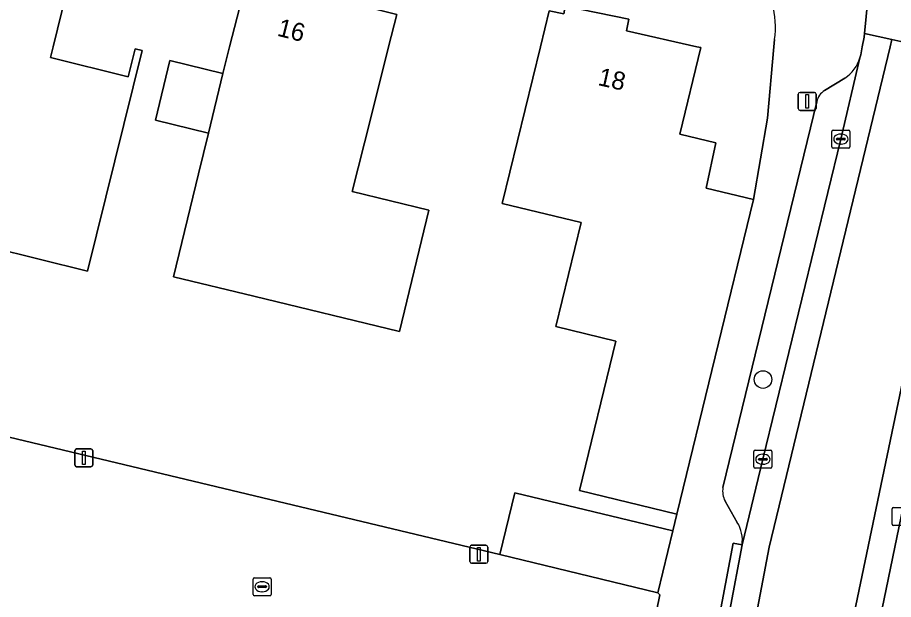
# Model space of a CAD drawing. Extents: x 160030 to 160839, y 385325 to 386450.
# Drawn here: x 160670.75 to 160719.37, y 385469.3 to 385501.62 of the extents above; entities that cross this region are included whole.
import ezdxf

# ---------------------------------------------------------------- set-up
doc = ezdxf.new("R2010")
doc.units = 0
for name, color, linetype in [('IMGEO_Boom', 7, 'Continuous'), ('IMGEO_Erf', 7, 'Continuous'), ('IMGEO_Kolk', 7, 'Continuous'), ('IMGEO_Lichtmast', 7, 'Continuous'), ('IMGEO_Muur', 7, 'Continuous'), ('IMGEO_Pand', 7, 'Continuous'), ('IMGEO_Pand_nummerreeks', 7, 'Continuous'), ('IMGEO_Parkeervlak_open', 7, 'Continuous'), ('IMGEO_Rijbaan_lokaal_gesloten', 7, 'Continuous'), ('IMGEO_Rijbaan_lokaal_open', 7, 'Continuous'), ('IMGEO_Voetpad_open', 7, 'Continuous')]:
    doc.layers.add(name, color=color, linetype=linetype)

msp = doc.modelspace()

# ---------------------------------------------------------------- linework, layer by layer
at = {"layer": 'IMGEO_Boom'}
msp.add_circle((160712.126, 385481.518), 0.489, dxfattribs=at)
at = {"layer": 'IMGEO_Erf'}
for points in [[(160708.392, 385506.183), (160651.228, 385512.167), (160645.998, 385510.74), (160635.829, 385500), (160631.087, 385494.991), (160633.869, 385492.281), (160637.63, 385496.281), (160643.473, 385490.788), (160639.711, 385486.787), (160645.856, 385480.839), (160646.216, 385480.49), (160649.004, 385483.407), (160697.517, 385471.795), (160698.361, 385475.23), (160707.118, 385473.113), (160707.343, 385474.036), (160701.941, 385475.351), (160703.959, 385483.642), (160700.623, 385484.455), (160702.03, 385490.236), (160697.658, 385491.3), (160699.773, 385500)], [(160699.773, 385500), (160700.259, 385501.997), (160701.065, 385501.83), (160701.154, 385502.257), (160704.68, 385501.525), (160704.545, 385500.874), (160708.45, 385500), (160708.673, 385499.95), (160707.504, 385495.15), (160709.51, 385494.662), (160708.977, 385492.147), (160711.6, 385491.508), (160712.366, 385496.03), (160712.729, 385500), (160712.765, 385500.398)]]:
    msp.add_lwpolyline(points, dxfattribs=at)
for points in [[(160674.638, 385487.539), (160666.565, 385489.535), (160667.639, 385493.881), (160662.984, 385495.032), (160664.212, 385500), (160664.911, 385502.828), (160664.387, 385502.957), (160664.647, 385504.008), (160665.322, 385503.871), (160665.665, 385505.562), (160673.692, 385503.934), (160672.729, 385500), (160672.581, 385499.397), (160676.899, 385498.329), (160677.282, 385499.879), (160677.666, 385499.785)], [(160689.321, 385491.957), (160693.584, 385490.924), (160691.953, 385484.19), (160683.86, 385486.151), (160679.418, 385487.227), (160680.802, 385492.939), (160681.352, 385495.206), (160678.407, 385495.92), (160679.211, 385499.233), (160682.155, 385498.519), (160682.514, 385500), (160683.495, 385503.814), (160683.938, 385503.703), (160684.077, 385504.259), (160689.169, 385502.984), (160689.041, 385502.471), (160691.795, 385501.782), (160691.346, 385500), (160690.334, 385495.981)]]:
    msp.add_lwpolyline(points, close=True, dxfattribs=at)
msp.add_arc((160707.699, 385501.114), 5.117, 351.9526, 37.0755, dxfattribs=at)
at = {"layer": 'IMGEO_Kolk'}
for p, q in [((160715.949, 385494.444), (160715.949, 385495.296)), ((160716.024, 385495.37), (160716.876, 385495.37)), ((160716.437, 385495.15), (160716.462, 385495.15)), ((160716.95, 385495.296), (160716.95, 385494.444)), ((160716.208, 385494.864), (160716.208, 385494.876)), ((160716.646, 385494.827), (160716.248, 385494.827)), ((160716.251, 385494.913), (160716.649, 385494.913)), ((160716.692, 385494.876), (160716.692, 385494.864)), ((160716.876, 385494.37), (160716.024, 385494.37)), ((160716.46, 385494.59), (160716.435, 385494.59)), ((160711.621, 385476.665), (160711.621, 385477.517)), ((160711.696, 385477.591), (160712.548, 385477.591)), ((160712.109, 385477.371), (160712.134, 385477.371)), ((160712.622, 385477.517), (160712.622, 385476.665)), ((160711.88, 385477.085), (160711.88, 385477.097)), ((160712.318, 385477.048), (160711.92, 385477.048)), ((160711.923, 385477.134), (160712.321, 385477.134)), ((160712.132, 385476.811), (160712.107, 385476.811)), ((160712.364, 385477.097), (160712.364, 385477.085)), ((160712.548, 385476.591), (160711.696, 385476.591)), ((160719.292, 385473.49), (160719.292, 385474.342)), ((160719.367, 385474.416), (160720.219, 385474.416)), ((160720.219, 385473.416), (160719.367, 385473.416)), ((160683.823, 385469.588), (160683.823, 385470.44)), ((160683.898, 385470.514), (160684.75, 385470.514)), ((160684.824, 385470.44), (160684.824, 385469.588)), ((160684.082, 385470.008), (160684.082, 385470.02)), ((160684.52, 385469.971), (160684.122, 385469.971)), ((160684.125, 385470.057), (160684.523, 385470.057)), ((160684.311, 385470.294), (160684.336, 385470.294)), ((160684.566, 385470.02), (160684.566, 385470.008)), ((160684.75, 385469.514), (160683.898, 385469.514)), ((160684.334, 385469.734), (160684.309, 385469.734))]:
    msp.add_line(p, q, dxfattribs=at)
for points in [[(160715.949, 385494.444), (160715.949, 385495.296)], [(160716.024, 385495.37), (160716.876, 385495.37)], [(160716.95, 385495.296), (160716.95, 385494.444)], [(160716.876, 385494.37), (160716.024, 385494.37)], [(160711.621, 385476.665), (160711.621, 385477.517)], [(160711.696, 385477.591), (160712.548, 385477.591)], [(160712.622, 385477.517), (160712.622, 385476.665)], [(160712.548, 385476.591), (160711.696, 385476.591)], [(160719.292, 385473.49), (160719.292, 385474.342)], [(160719.367, 385474.416), (160720.219, 385474.416)], [(160720.219, 385473.416), (160719.367, 385473.416)], [(160683.823, 385469.588), (160683.823, 385470.44)], [(160683.898, 385470.514), (160684.75, 385470.514)], [(160684.824, 385470.44), (160684.824, 385469.588)], [(160684.75, 385469.514), (160683.898, 385469.514)]]:
    msp.add_lwpolyline(points, dxfattribs=at)
for centre, radius, start, end in [((160716.026, 385495.294), 0.0765, 91.552, 178.448), ((160716.026, 385495.294), 0.0765, 91.552, 178.448), ((160716.874, 385495.294), 0.0765, 1.552, 88.448), ((160716.874, 385495.294), 0.0765, 1.552, 88.448), ((160716.248, 385494.873), 0.0403, 85.8775, 175.7526), ((160716.245, 385494.863), 0.0366, 178.938, 274.7102), ((160716.649, 385494.87), 0.043, 264.8664, 352.4533), ((160716.653, 385494.875), 0.0386, 1.7309, 96.639), ((160716.026, 385494.446), 0.0765, 181.552, 268.448), ((160716.026, 385494.446), 0.0765, 181.552, 268.448), ((160716.874, 385494.446), 0.0765, 271.552, 358.448), ((160716.874, 385494.446), 0.0765, 271.552, 358.448), ((160711.698, 385477.515), 0.0765, 91.552, 178.448), ((160711.698, 385477.515), 0.0765, 91.552, 178.448), ((160712.546, 385477.515), 0.0765, 1.552, 88.448), ((160712.546, 385477.515), 0.0765, 1.552, 88.448), ((160711.698, 385476.667), 0.0765, 181.552, 268.448), ((160711.698, 385476.667), 0.0765, 181.552, 268.448), ((160711.92, 385477.094), 0.0403, 85.8775, 175.7526), ((160711.917, 385477.084), 0.0366, 178.938, 274.7102), ((160712.321, 385477.091), 0.043, 264.8664, 352.4533), ((160712.325, 385477.096), 0.0386, 1.7309, 96.639), ((160712.546, 385476.667), 0.0765, 271.552, 358.448), ((160712.546, 385476.667), 0.0765, 271.552, 358.448), ((160719.369, 385474.34), 0.0765, 91.552, 178.448), ((160719.369, 385474.34), 0.0765, 91.552, 178.448), ((160719.369, 385473.492), 0.0765, 181.552, 268.448), ((160719.369, 385473.492), 0.0765, 181.552, 268.448), ((160683.9, 385470.438), 0.0765, 91.552, 178.448), ((160683.9, 385470.438), 0.0765, 91.552, 178.448), ((160684.748, 385470.438), 0.0765, 1.552, 88.448), ((160684.748, 385470.438), 0.0765, 1.552, 88.448), ((160684.122, 385470.017), 0.0403, 85.8775, 175.7526), ((160684.119, 385470.007), 0.0366, 178.938, 274.7102), ((160684.523, 385470.014), 0.043, 264.8664, 352.4533), ((160684.527, 385470.019), 0.0386, 1.7309, 96.639), ((160683.9, 385469.59), 0.0765, 181.552, 268.448), ((160683.9, 385469.59), 0.0765, 181.552, 268.448), ((160684.748, 385469.59), 0.0765, 271.552, 358.448), ((160684.748, 385469.59), 0.0765, 271.552, 358.448)]:
    msp.add_arc(centre, radius, start, end, dxfattribs=at)
for centre, major_axis, ratio, start_param, end_param in [((160716.436, 385494.87), (-0.387, 0.002), 0.722429, 4.712389, 7.853982), ((160716.461, 385494.87), (-0.39, 0.002), 0.717154, 1.570796, 4.712389), ((160712.108, 385477.091), (-0.387, 0.002), 0.722429, 4.712389, 7.853982), ((160712.133, 385477.091), (-0.39, 0.002), 0.717154, 1.570796, 4.712389), ((160684.31, 385470.014), (-0.387, 0.002), 0.722429, 4.712389, 7.853982), ((160684.335, 385470.014), (-0.39, 0.002), 0.717154, 1.570796, 4.712389)]:
    msp.add_ellipse(centre, major_axis=major_axis, ratio=ratio, start_param=start_param, end_param=end_param, dxfattribs=at)
at = {"layer": 'IMGEO_Lichtmast'}
for p, q in [((160714.085, 385496.567), (160714.085, 385497.367)), ((160714.085, 385497.367), (160714.085, 385496.567)), ((160714.185, 385497.467), (160714.975, 385497.467)), ((160714.975, 385497.467), (160714.185, 385497.467)), ((160715.075, 385497.367), (160715.075, 385496.567)), ((160715.075, 385496.567), (160715.075, 385497.367)), ((160714.975, 385496.467), (160714.185, 385496.467)), ((160714.185, 385496.467), (160714.975, 385496.467)), ((160674.034, 385477.67), (160674.824, 385477.67)), ((160674.824, 385477.67), (160674.034, 385477.67)), ((160673.934, 385476.77), (160673.934, 385477.57)), ((160673.934, 385477.57), (160673.934, 385476.77)), ((160674.924, 385477.57), (160674.924, 385476.77)), ((160674.924, 385476.77), (160674.924, 385477.57)), ((160674.824, 385476.67), (160674.034, 385476.67)), ((160674.034, 385476.67), (160674.824, 385476.67)), ((160695.956, 385472.314), (160696.746, 385472.314)), ((160696.746, 385472.314), (160695.956, 385472.314)), ((160695.856, 385471.414), (160695.856, 385472.214)), ((160695.856, 385472.214), (160695.856, 385471.414)), ((160696.846, 385472.214), (160696.846, 385471.414)), ((160696.846, 385471.414), (160696.846, 385472.214)), ((160696.746, 385471.314), (160695.956, 385471.314)), ((160695.956, 385471.314), (160696.746, 385471.314))]:
    msp.add_line(p, q, dxfattribs=at)
for points in [[(160714.505, 385497.342), (160714.655, 385497.342), (160714.655, 385496.592), (160714.505, 385496.592), (160714.505, 385497.342)], [(160674.354, 385477.545), (160674.504, 385477.545), (160674.504, 385476.795), (160674.354, 385476.795), (160674.354, 385477.545)], [(160696.276, 385472.189), (160696.426, 385472.189), (160696.426, 385471.439), (160696.276, 385471.439), (160696.276, 385472.189)]]:
    msp.add_lwpolyline(points, dxfattribs=at)
for centre, start, end in [((160714.185, 385497.367), 90, 180), ((160714.185, 385497.367), 90, 180), ((160714.975, 385497.367), 0, 90), ((160714.975, 385497.367), 360, 90), ((160714.185, 385496.567), 180, 270), ((160714.185, 385496.567), 180, 270), ((160714.975, 385496.567), 270, 0), ((160714.975, 385496.567), 270, 0), ((160674.034, 385477.57), 90, 180), ((160674.034, 385477.57), 90, 180), ((160674.824, 385477.57), 0, 90), ((160674.824, 385477.57), 360, 90), ((160674.034, 385476.77), 180, 270), ((160674.034, 385476.77), 180, 270), ((160674.824, 385476.77), 270, 0), ((160674.824, 385476.77), 270, 0), ((160695.956, 385472.214), 90, 180), ((160695.956, 385472.214), 90, 180), ((160696.746, 385472.214), 0, 90), ((160696.746, 385472.214), 360, 90), ((160695.956, 385471.414), 180, 270), ((160695.956, 385471.414), 180, 270), ((160696.746, 385471.414), 270, 0), ((160696.746, 385471.414), 270, 0)]:
    msp.add_arc(centre, 0.1, start, end, dxfattribs=at)
at = {"layer": 'IMGEO_Muur'}
msp.add_lwpolyline([(160645.856, 385480.839), (160646.216, 385480.49), (160649.004, 385483.407), (160697.517, 385471.795)], dxfattribs=at)
at = {"layer": 'IMGEO_Pand'}
for points in [[(160677.666, 385499.785), (160677.282, 385499.879), (160676.899, 385498.329), (160672.581, 385499.397), (160672.729, 385500), (160673.692, 385503.934), (160665.665, 385505.562), (160665.322, 385503.871), (160664.647, 385504.008), (160664.387, 385502.957), (160664.911, 385502.828), (160664.212, 385500), (160662.984, 385495.032), (160667.639, 385493.881), (160666.565, 385489.535), (160674.638, 385487.539)], [(160690.334, 385495.981), (160691.346, 385500), (160691.795, 385501.782), (160689.041, 385502.471), (160689.169, 385502.984), (160684.077, 385504.259), (160683.938, 385503.703), (160683.495, 385503.814), (160682.514, 385500), (160682.155, 385498.519), (160681.352, 385495.206), (160680.802, 385492.939), (160679.418, 385487.227), (160683.86, 385486.151), (160691.953, 385484.19), (160693.584, 385490.924), (160689.321, 385491.957)], [(160711.6, 385491.508), (160708.977, 385492.147), (160709.51, 385494.662), (160707.504, 385495.15), (160708.673, 385499.95), (160708.45, 385500), (160704.545, 385500.874), (160704.68, 385501.525), (160701.154, 385502.257), (160701.065, 385501.83), (160700.259, 385501.997), (160699.773, 385500), (160697.658, 385491.3), (160702.03, 385490.236), (160700.623, 385484.455), (160703.959, 385483.642), (160701.941, 385475.351), (160707.343, 385474.036)], [(160682.155, 385498.519), (160679.211, 385499.233), (160678.407, 385495.92), (160681.352, 385495.206)], [(160707.118, 385473.113), (160698.361, 385475.23), (160697.517, 385471.795), (160706.283, 385469.675)]]:
    msp.add_lwpolyline(points, close=True, dxfattribs=at)
at = {"layer": 'IMGEO_Parkeervlak_open'}
for points in [[(160725.148, 385499.555), (160725.06, 385499.141), (160724.626, 385497.095), (160719.791, 385473.917), (160717.66, 385463.602)], [(160710.963, 385472.336), (160712.122, 385477.091), (160716.45, 385494.87), (160717.505, 385499.39)], [(160716.659, 385498.261), (160715.543, 385497.566)], [(160715.111, 385496.947), (160709.9, 385475.519)], [(160710.019, 385474.768), (160710.696, 385473.586)]]:
    msp.add_lwpolyline(points, dxfattribs=at)
for centre, radius, start, end in [((160715.632, 385499.912), 1.944, 301.8779, 344.431), ((160716.031, 385496.765), 0.937, 121.3448, 168.8329), ((160711.114, 385475.327), 1.23, 170.9927, 207.0152), ((160709.099, 385472.591), 1.881, 352.1966, 31.9178)]:
    msp.add_arc(centre, radius, start, end, dxfattribs=at)
at = {"layer": 'IMGEO_Rijbaan_lokaal_gesloten'}
for points in [[(160688.951, 385399.714), (160690.447, 385399.194), (160706.697, 385448.575), (160709.556, 385456.928), (160712.459, 385472.214), (160719.187, 385500), (160719.283, 385500.396), (160717.755, 385500.728), (160717.733, 385500.535), (160717.634, 385500), (160717.551, 385499.548), (160717.505, 385499.39), (160716.45, 385494.87), (160712.122, 385477.091), (160710.963, 385472.336), (160709.594, 385465.081), (160708.283, 385458.1), (160708.191, 385457.591), (160707.895, 385456.866), (160706.661, 385453.29), (160701.443, 385437.493), (160696.35, 385421.936), (160690.313, 385403.559)], [(160725.06, 385499.141), (160723.639, 385499.449), (160716.569, 385465.593), (160715.669, 385461.679), (160713.786, 385455.424), (160707.954, 385437.031), (160694.523, 385397.769), (160695.958, 385397.266), (160703.7, 385419.94), (160709.47, 385436.771), (160712.326, 385445.138), (160712.4, 385445.745), (160712.604, 385446.405), (160714.549, 385452.643), (160716.992, 385460.652), (160717.24, 385461.622), (160717.66, 385463.602), (160719.791, 385473.917), (160724.626, 385497.095)]]:
    msp.add_lwpolyline(points, close=True, dxfattribs=at)
at = {"layer": 'IMGEO_Rijbaan_lokaal_open'}
for points in [[(160717.948, 385502.647), (160717.755, 385500.728), (160719.283, 385500.396), (160721.105, 385500), (160723.639, 385499.449), (160725.06, 385499.141), (160725.148, 385499.555), (160725.25, 385500), (160725.601, 385501.536), (160725.893, 385503.345), (160726.029, 385504.65), (160726.292, 385507.166), (160726.411, 385508.307), (160726.879, 385512.245)], [(160670.05, 385468.291), (160686.769, 385464.238), (160701.081, 385460.769), (160704.431, 385459.957), (160706.404, 385469.564), (160706.283, 385469.675), (160697.517, 385471.795), (160649.004, 385483.407), (160646.216, 385480.49), (160645.856, 385480.839), (160642.466, 385477.338), (160643.155, 385476.704), (160661.113, 385471.055), (160658.919, 385464.387), (160665.895, 385462.032), (160667.44, 385466.978)]]:
    msp.add_lwpolyline(points, dxfattribs=at)
msp.add_lwpolyline([(160719.283, 385500.396), (160719.187, 385500), (160712.459, 385472.214), (160709.556, 385456.928), (160706.697, 385448.575), (160690.447, 385399.194), (160694.523, 385397.769), (160707.954, 385437.031), (160713.786, 385455.424), (160715.669, 385461.679), (160716.569, 385465.593), (160723.639, 385499.449), (160721.105, 385500)], close=True, dxfattribs=at)
at = {"layer": 'IMGEO_Voetpad_open'}
for points in [[(160717.505, 385499.39), (160717.551, 385499.548), (160717.634, 385500), (160717.733, 385500.535), (160717.755, 385500.728), (160717.948, 385502.647)], [(160712.765, 385500.398), (160712.729, 385500), (160712.366, 385496.03), (160711.6, 385491.508), (160707.343, 385474.036), (160707.118, 385473.113), (160706.283, 385469.675), (160706.404, 385469.564), (160704.431, 385459.957)], [(160715.543, 385497.566), (160716.659, 385498.261)], [(160709.9, 385475.519), (160715.111, 385496.947)], [(160710.696, 385473.586), (160710.019, 385474.768)], [(160705.806, 385455.446), (160707.318, 385456.347), (160707.895, 385456.866), (160708.191, 385457.591), (160708.283, 385458.1), (160707.792, 385458.192), (160710.468, 385472.429), (160710.963, 385472.336)]]:
    msp.add_lwpolyline(points, dxfattribs=at)
msp.add_lwpolyline([(160710.963, 385472.336), (160710.468, 385472.429), (160707.792, 385458.192), (160708.283, 385458.1), (160709.594, 385465.081)], close=True, dxfattribs=at)
for centre, radius, start, end in [((160707.699, 385501.114), 5.117, 351.9526, 37.0755), ((160715.632, 385499.912), 1.944, 301.8779, 344.431), ((160716.031, 385496.765), 0.937, 121.3448, 168.8329), ((160711.114, 385475.327), 1.23, 170.9927, 207.0152), ((160709.099, 385472.591), 1.881, 352.1966, 31.9178)]:
    msp.add_arc(centre, radius, start, end, dxfattribs=at)

# ---------------------------------------------------------------- texts
at = {"layer": 'IMGEO_Pand_nummerreeks'}
for s, rotation, p in [('16', 345.9453, (160685.114, 385500.618)), ('18', 347.4521, (160702.917, 385497.876))]:
    msp.add_text(s, height=1, rotation=rotation, dxfattribs=at).set_placement(p)

doc.saveas('drawing.dxf')
